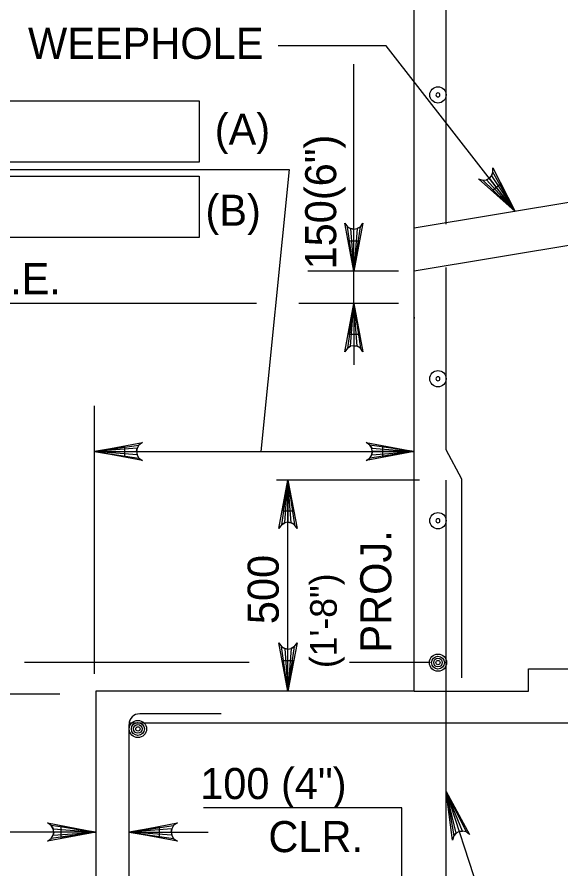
# Model space of a CAD drawing. Extents: x 638340 to 640241, y 295465 to 298435.
# Drawn here: x 639079.4 to 639131.9, y 296413.4 to 296495.7 of the extents above; entities that cross this region are included whole.
import ezdxf

# ---------------------------------------------------------------- set-up
doc = ezdxf.new("R2010")
doc.units = 0
for name, color, linetype in [('3', 7, 'Continuous'), ('4', 7, 'Continuous'), ('5', 7, 'Continuous'), ('6', 7, 'Continuous'), ('7', 7, 'Continuous'), ('9', 7, 'Continuous')]:
    doc.layers.add(name, color=color, linetype=linetype)

# ---------------------------------------------------------------- blocks, each defined once
blk = doc.blocks.new('B')
at = {"layer": '3'}
blk.add_circle((0, 0), 0.16, dxfattribs=at)
for start, end in [(0, 180), (180, 0)]:
    blk.add_arc((0, 0), 0.0391, start, end, dxfattribs=at)

msp = doc.modelspace()

# ---------------------------------------------------------------- linework, layer by layer
at = {"layer": '3'}
for p, q in [((639115.054, 296492.908), (639104.628, 296492.908)), ((639127.504, 296476.912), (639115.054, 296492.908))]:
    msp.add_line(p, q, dxfattribs=at)
msp.add_lwpolyline([(639126.079, 296479.545), (639125.302, 296478.939), (639127.504, 296476.912)], close=True, dxfattribs=at)
at = {"layer": '4'}
for p, q in [((639111.925, 296477.037), (639111.925, 296491.123)), ((639061.685, 296487.591), (639096.986, 296487.591)), ((639096.986, 296487.591), (639096.986, 296481.685)), ((639096.986, 296481.685), (639061.685, 296481.685)), ((639060.491, 296480.962), (639105.662, 296480.962)), ((639105.662, 296480.962), (639102.951, 296453.723)), ((639061.685, 296480.305), (639096.986, 296480.305)), ((639096.986, 296480.305), (639096.986, 296474.399)), ((639111.925, 296474.084), (639111.925, 296477.037)), ((639096.986, 296474.399), (639061.685, 296474.399)), ((639116.225, 296471.132), (639107.495, 296471.132)), ((639111.925, 296468.011), (639111.925, 296471.132)), ((639102.537, 296468.01), (639071.844, 296468.01)), ((639116.223, 296468.01), (639106.611, 296468.01)), ((639111.204, 296468.011), (639107.495, 296468.011)), ((639111.925, 296465.059), (639111.925, 296462.105)), ((639086.865, 296432.245), (639086.865, 296458.152)), ((639086.865, 296453.723), (639117.762, 296453.723)), ((639118.274, 296450.957), (639104.465, 296450.957)), ((639105.562, 296430.58), (639105.562, 296450.958)), ((639105.562, 296430.58), (639105.562, 296450.958)), ((639101.802, 296433.34), (639080.103, 296433.34)), ((639099.614, 296433.34), (639081.532, 296433.34)), ((639119.288, 296433.34), (639111.515, 296433.34)), ((639119.288, 296433.34), (639112.705, 296433.34)), ((639083.544, 296430.307), (639000.009, 296430.307)), ((639083.544, 296430.307), (639013.406, 296430.307)), ((639120.827, 296420.892), (639135.276, 296376.615)), ((639087.003, 296416.982), (639046.967, 296416.982)), ((639090.217, 296416.982), (639097.866, 296416.982))]:
    msp.add_line(p, q, dxfattribs=at)
for points in [[(639127.504, 296476.912), (639123.952, 296480.053), (639124.369, 296479.922), (639124.729, 296479.968), (639125.009, 296480.118), (639125.223, 296480.351), (639125.356, 296480.691), (639125.331, 296481.126), (639127.504, 296476.912), (639125.356, 296480.691), (639125.223, 296480.351), (639127.504, 296476.912), (639125.009, 296480.118), (639124.729, 296479.968), (639127.504, 296476.912), (639124.369, 296479.922)], [(639111.925, 296471.132), (639111.052, 296475.793), (639111.3, 296475.434), (639111.612, 296475.249), (639111.925, 296475.195), (639112.237, 296475.249), (639112.55, 296475.434), (639112.798, 296475.793), (639111.925, 296471.132), (639112.55, 296475.434), (639112.237, 296475.249), (639111.925, 296471.132), (639111.925, 296475.195), (639111.612, 296475.249), (639111.925, 296471.132), (639111.3, 296475.434)], [(639111.925, 296468.011), (639112.798, 296463.351), (639112.55, 296463.709), (639112.237, 296463.894), (639111.925, 296463.948), (639111.612, 296463.894), (639111.3, 296463.709), (639111.052, 296463.351), (639111.925, 296468.011), (639111.3, 296463.709), (639111.612, 296463.894), (639111.925, 296468.011), (639111.925, 296463.948), (639112.237, 296463.894), (639111.925, 296468.011), (639112.55, 296463.709)], [(639086.865, 296453.723), (639091.526, 296454.596), (639091.167, 296454.348), (639090.982, 296454.036), (639090.928, 296453.723), (639090.982, 296453.41), (639091.167, 296453.098), (639091.526, 296452.85), (639086.865, 296453.723), (639091.167, 296453.098), (639090.982, 296453.41), (639086.865, 296453.723), (639090.928, 296453.723), (639090.982, 296454.036), (639086.865, 296453.723), (639091.167, 296454.348)], [(639117.762, 296453.723), (639113.102, 296452.85), (639113.46, 296453.098), (639113.646, 296453.41), (639113.7, 296453.723), (639113.646, 296454.036), (639113.46, 296454.348), (639113.102, 296454.596), (639117.762, 296453.723), (639113.46, 296454.348), (639113.646, 296454.036), (639117.762, 296453.723), (639113.7, 296453.723), (639113.646, 296453.41), (639117.762, 296453.723), (639113.46, 296453.098)], [(639105.562, 296450.958), (639106.435, 296446.298), (639106.187, 296446.656), (639105.874, 296446.841), (639105.562, 296446.896), (639105.249, 296446.841), (639104.937, 296446.656), (639104.689, 296446.298), (639105.562, 296450.958), (639104.937, 296446.656), (639105.249, 296446.841), (639105.562, 296450.958), (639105.562, 296446.896), (639105.874, 296446.841), (639105.562, 296450.958), (639106.187, 296446.656)], [(639105.562, 296430.58), (639104.689, 296435.241), (639104.937, 296434.883), (639105.249, 296434.697), (639105.562, 296434.643), (639105.874, 296434.697), (639106.187, 296434.883), (639106.435, 296435.241), (639105.562, 296430.58), (639106.187, 296434.883), (639105.874, 296434.697), (639105.562, 296430.58), (639105.562, 296434.643), (639105.249, 296434.697), (639105.562, 296430.58), (639104.937, 296434.883)], [(639105.562, 296430.58), (639104.689, 296435.241), (639104.937, 296434.883), (639105.249, 296434.697), (639105.562, 296434.643), (639105.874, 296434.697), (639106.187, 296434.883), (639106.435, 296435.241), (639105.562, 296430.58), (639106.187, 296434.883), (639105.874, 296434.697), (639105.562, 296430.58), (639105.562, 296434.643), (639105.249, 296434.697), (639105.562, 296430.58), (639104.937, 296434.883)], [(639120.827, 296420.892), (639123.104, 296416.734), (639122.756, 296416.996), (639122.402, 296417.075), (639122.088, 296417.03), (639121.806, 296416.882), (639121.567, 296416.609), (639121.442, 296416.19), (639120.827, 296420.892), (639121.567, 296416.609), (639121.806, 296416.882), (639120.827, 296420.892), (639122.088, 296417.03), (639122.402, 296417.075), (639120.827, 296420.892), (639122.756, 296416.996)], [(639087.003, 296416.982), (639082.342, 296416.109), (639082.7, 296416.357), (639082.886, 296416.669), (639082.94, 296416.982), (639082.886, 296417.294), (639082.7, 296417.607), (639082.342, 296417.855), (639087.003, 296416.982), (639082.7, 296417.607), (639082.886, 296417.294), (639087.003, 296416.982), (639082.94, 296416.982), (639082.886, 296416.669), (639087.003, 296416.982), (639082.7, 296416.357)], [(639090.217, 296416.982), (639094.878, 296417.855), (639094.52, 296417.607), (639094.334, 296417.294), (639094.28, 296416.982), (639094.334, 296416.669), (639094.52, 296416.357), (639094.878, 296416.109), (639090.217, 296416.982), (639094.52, 296416.357), (639094.334, 296416.669), (639090.217, 296416.982), (639094.28, 296416.982), (639094.334, 296417.294), (639090.217, 296416.982), (639094.52, 296417.607)]]:
    msp.add_lwpolyline(points, dxfattribs=at)
for points in [[(639111.433, 296474.084), (639112.416, 296474.084), (639111.925, 296471.132)], [(639111.433, 296465.059), (639112.416, 296465.059), (639111.925, 296468.011)], [(639089.817, 296453.231), (639089.817, 296454.215), (639086.865, 296453.723)], [(639114.714, 296453.231), (639114.714, 296454.215), (639117.669, 296453.723)], [(639105.07, 296448.006), (639106.054, 296448.006), (639105.562, 296450.958)], [(639105.07, 296433.532), (639106.054, 296433.532), (639105.562, 296430.58)], [(639105.07, 296433.532), (639106.054, 296433.532), (639105.562, 296430.58)], [(639083.64, 296417.473), (639083.64, 296416.49), (639086.594, 296416.982)], [(639093.17, 296416.49), (639093.17, 296417.473), (639090.217, 296416.982)]]:
    msp.add_lwpolyline(points, close=True, dxfattribs=at)
at = {"layer": '5'}
for p, q in [((639117.669, 296453.723), (639117.669, 296453.723)), ((639117.669, 296430.572), (639117.669, 296430.572))]:
    msp.add_line(p, q, dxfattribs=at)
at = {"layer": '6'}
for p, q in [((639120.827, 296475.67), (639120.827, 296549.834)), ((639120.827, 296453.888), (639120.827, 296471.513)), ((639122.365, 296451.048), (639120.827, 296453.888)), ((639120.827, 296401.785), (639120.827, 296450.958)), ((639122.365, 296431.862), (639122.365, 296451.048)), ((639099.097, 296428.399), (639091.242, 296428.399)), ((639090.217, 296402.979), (639090.217, 296427.374)), ((639198.06, 296427.503), (639090.226, 296427.503)), ((639116.541, 296419.328), (639097.418, 296419.328)), ((639116.541, 296389.849), (639116.541, 296419.328))]:
    msp.add_line(p, q, dxfattribs=at)
for centre, radius in [((639120.049, 296433.34), 0.833), ((639120.049, 296433.34), 0.625), ((639120.049, 296433.34), 0.417), ((639120.049, 296433.34), 0.208), ((639091.067, 296426.934), 0.833), ((639091.067, 296426.934), 0.625), ((639091.067, 296426.934), 0.417), ((639091.067, 296426.934), 0.208)]:
    msp.add_circle(centre, radius, dxfattribs=at)
msp.add_arc((639091.241, 296427.373), 1.026, 90, 180, dxfattribs=at)
at = {"layer": '7'}
msp.add_lwpolyline([(639117.762, 296430.58), (639128.794, 296430.58), (639128.794, 296432.743), (639135.986, 296432.743), (639135.986, 296430.58), (639147.637, 296430.58)], dxfattribs=at)
at = {"layer": '9'}
for p, q in [((639117.762, 296430.58), (639117.762, 296566.834)), ((639143.553, 296479.587), (639117.762, 296475.289)), ((639160.879, 296478.318), (639117.762, 296471.132)), ((639117.762, 296466.692), (639117.762, 296466.557)), ((639117.762, 296430.58), (639087.003, 296430.58)), ((639087.003, 296430.58), (639087.003, 296399.168)), ((639117.762, 296430.58), (639087.003, 296430.58))]:
    msp.add_line(p, q, dxfattribs=at)

# ---------------------------------------------------------------- block references
at = {"layer": '3', "xscale": 4.921475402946, "yscale": 4.921475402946, "rotation": 90}
for p in [(639120.048, 296488.166), (639120.048, 296460.755), (639120.048, 296447.048)]:
    msp.add_blockref('B', p, dxfattribs=at)

# ---------------------------------------------------------------- texts
at = {"layer": '3'}
for s, height, p in [('150(6")', 3.0001, (639110.218, 296471.305)), ('PROJ.', 3.0001, (639115.539, 296434.31)), ('500', 3.0001, (639104.668, 296437.056)), ('(1\'-8")', 2.5722, (639110.275, 296432.81))]:
    msp.add_text(s, height=height, rotation=90, dxfattribs=at).set_placement(p)
for s, p in [('100 (4")', (639097.082, 296420.163)), ('CLR.', (639103.67, 296415.04))]:
    msp.add_text(s, height=3.0001, dxfattribs=at).set_placement(p)
at = {"layer": '4'}
for s, p in [('WEEPHOLE', (639080.457, 296491.643)), ('(A)', (639098.489, 296483.345)), ('(B)', (639097.595, 296475.524)), ('F.G.E.', (639072.039, 296468.92))]:
    msp.add_text(s, height=3.0001, dxfattribs=at).set_placement(p)

doc.saveas('drawing.dxf')
